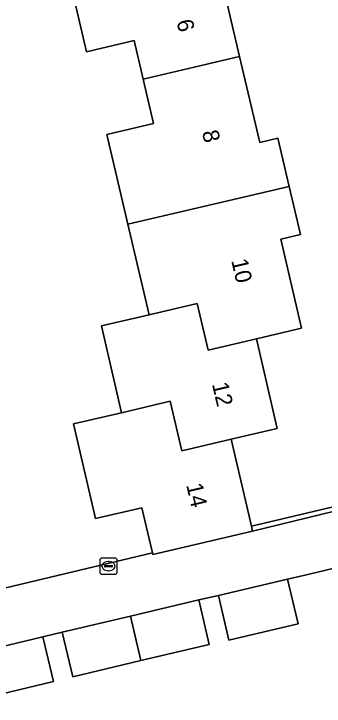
# Model space of a CAD drawing. Extents: x 158031 to 159244, y 380104 to 381214.
# Drawn here: x 159024 to 159042.99, y 380601.19 to 380643.49 of the extents above; entities that cross this region are included whole.
import ezdxf

# ---------------------------------------------------------------- set-up
doc = ezdxf.new("R2010")
doc.units = 0
for name, color, linetype in [('IMGEO_Erf', 7, 'Continuous'), ('IMGEO_Hek', 7, 'Continuous'), ('IMGEO_Kolk', 7, 'Continuous'), ('IMGEO_Muur', 7, 'Continuous'), ('IMGEO_Pand', 7, 'Continuous'), ('IMGEO_Pand_nummerreeks', 7, 'Continuous'), ('IMGEO_Voetpad_open', 7, 'Continuous')]:
    doc.layers.add(name, color=color, linetype=linetype)

msp = doc.modelspace()

# ---------------------------------------------------------------- linework, layer by layer
at = {"layer": 'IMGEO_Erf'}
for points in [[(159020.451, 380647.546), (159016.619, 380615.492), (159016.648, 380615.37), (159018.533, 380607.241), (159032.481, 380610.551), (159031.83, 380613.317), (159028.999, 380612.651), (159027.644, 380618.432), (159030.597, 380619.123), (159029.356, 380624.422), (159032.276, 380625.106), (159030.98, 380630.636), (159029.696, 380636.119), (159032.547, 380636.787), (159031.91, 380639.508), (159031.358, 380641.864), (159028.45, 380641.183), (159027.095, 380646.968)], [(159036.585, 380646.144), (159037.816, 380640.893), (159039.047, 380635.638), (159040.158, 380635.898), (159040.848, 380632.95), (159041.539, 380630.002), (159040.334, 380629.72), (159041.607, 380624.288), (159038.837, 380623.64), (159040.121, 380618.158), (159037.29, 380617.494), (159038.54, 380612.182), (159046.904, 380614.16)], [(159050.524, 380611.265), (159041.716, 380609.179), (159040.743, 380608.949), (159041.392, 380606.225), (159037.162, 380605.217), (159036.513, 380607.941), (159035.31, 380607.682), (159035.953, 380604.957), (159031.777, 380603.97), (159027.601, 380602.984), (159026.957, 380605.709), (159025.777, 380605.42), (159026.425, 380602.696), (159022.159, 380601.681), (159021.511, 380604.405), (159019.312, 380603.883), (159002.421, 380599.87)]]:
    msp.add_lwpolyline(points, dxfattribs=at)
at = {"layer": 'IMGEO_Hek'}
msp.add_lwpolyline([(159032.481, 380610.551), (159018.533, 380607.241), (159016.648, 380615.37)], dxfattribs=at)
at = {"layer": 'IMGEO_Kolk'}
for p, q in [((159029.291, 380609.317), (159029.291, 380610.169)), ((159029.366, 380610.243), (159030.218, 380610.243)), ((159029.779, 380610.023), (159029.804, 380610.023)), ((159030.292, 380610.169), (159030.292, 380609.317)), ((159029.55, 380609.737), (159029.55, 380609.749)), ((159029.988, 380609.7), (159029.59, 380609.7)), ((159029.593, 380609.786), (159029.991, 380609.786)), ((159030.034, 380609.749), (159030.034, 380609.737)), ((159030.218, 380609.243), (159029.366, 380609.243)), ((159029.802, 380609.463), (159029.777, 380609.463))]:
    msp.add_line(p, q, dxfattribs=at)
for points in [[(159029.291, 380609.317), (159029.291, 380610.169)], [(159029.366, 380610.243), (159030.218, 380610.243)], [(159030.292, 380610.169), (159030.292, 380609.317)], [(159030.218, 380609.243), (159029.366, 380609.243)]]:
    msp.add_lwpolyline(points, dxfattribs=at)
for centre, radius, start, end in [((159029.368, 380610.167), 0.0765, 91.552, 178.448), ((159029.368, 380610.167), 0.0765, 91.552, 178.448), ((159030.216, 380610.167), 0.0765, 1.552, 88.448), ((159030.216, 380610.167), 0.0765, 1.552, 88.448), ((159029.59, 380609.746), 0.0403, 85.8775, 175.7526), ((159029.587, 380609.736), 0.0366, 178.938, 274.7102), ((159029.991, 380609.743), 0.043, 264.8664, 352.4533), ((159029.995, 380609.748), 0.0386, 1.7309, 96.639), ((159029.368, 380609.319), 0.0765, 181.552, 268.448), ((159029.368, 380609.319), 0.0765, 181.552, 268.448), ((159030.216, 380609.319), 0.0765, 271.552, 358.448), ((159030.216, 380609.319), 0.0765, 271.552, 358.448)]:
    msp.add_arc(centre, radius, start, end, dxfattribs=at)
for centre, major_axis, ratio, start_param, end_param in [((159029.778, 380609.743), (-0.387, 0.002), 0.722429, 4.712389, 7.853982), ((159029.803, 380609.743), (-0.39, 0.002), 0.717154, 1.570796, 4.712389)]:
    msp.add_ellipse(centre, major_axis=major_axis, ratio=ratio, start_param=start_param, end_param=end_param, dxfattribs=at)
at = {"layer": 'IMGEO_Muur'}
msp.add_lwpolyline([(159038.54, 380612.182), (159038.609, 380611.888), (159046.96, 380613.927), (159046.904, 380614.16)], close=True, dxfattribs=at)
at = {"layer": 'IMGEO_Pand'}
for points in [[(159031.91, 380639.508), (159037.816, 380640.893), (159036.585, 380646.144), (159033.611, 380645.447), (159032.933, 380648.337), (159029.96, 380647.64), (159027.095, 380646.968), (159028.45, 380641.183), (159031.358, 380641.864)], [(159031.91, 380639.508), (159032.547, 380636.787), (159029.696, 380636.119), (159030.98, 380630.636), (159040.848, 380632.95), (159040.158, 380635.898), (159039.047, 380635.638), (159037.816, 380640.893)], [(159038.837, 380623.64), (159041.607, 380624.288), (159040.334, 380629.72), (159041.539, 380630.002), (159040.848, 380632.95), (159030.98, 380630.636), (159032.276, 380625.106), (159035.223, 380625.796), (159035.889, 380622.95)], [(159038.837, 380623.64), (159035.889, 380622.95), (159035.223, 380625.796), (159032.276, 380625.106), (159029.356, 380624.422), (159030.597, 380619.123), (159033.573, 380619.82), (159034.283, 380616.789), (159037.29, 380617.494), (159040.121, 380618.158)], [(159030.597, 380619.123), (159027.644, 380618.432), (159028.999, 380612.651), (159031.83, 380613.317), (159032.481, 380610.551), (159032.509, 380610.453), (159038.609, 380611.888), (159038.54, 380612.182), (159037.29, 380617.494), (159034.283, 380616.789), (159033.573, 380619.82)], [(159040.743, 380608.949), (159036.513, 380607.941), (159037.162, 380605.217), (159041.392, 380606.225)], [(159031.134, 380606.695), (159031.777, 380603.97), (159035.953, 380604.957), (159035.31, 380607.682)], [(159031.134, 380606.695), (159026.957, 380605.709), (159027.601, 380602.984), (159031.777, 380603.97)], [(159025.777, 380605.42), (159021.511, 380604.405), (159022.159, 380601.681), (159026.425, 380602.696)]]:
    msp.add_lwpolyline(points, close=True, dxfattribs=at)
at = {"layer": 'IMGEO_Voetpad_open'}
msp.add_lwpolyline([(159046.96, 380613.927), (159038.609, 380611.888), (159032.509, 380610.453), (159032.481, 380610.551), (159018.533, 380607.241), (159019.312, 380603.883), (159021.511, 380604.405), (159025.777, 380605.42), (159026.957, 380605.709), (159031.134, 380606.695), (159035.31, 380607.682), (159036.513, 380607.941), (159040.743, 380608.949), (159041.716, 380609.179), (159050.524, 380611.265)], dxfattribs=at)

# ---------------------------------------------------------------- texts
at = {"layer": 'IMGEO_Pand_nummerreeks'}
for s, rotation, p in [('6', 283.1937, (159033.944, 380643.038)), ('8', 282.8605, (159035.505, 380636.276)), ('10', 282.8605, (159037.299, 380628.423)), ('12', 283.1822, (159036.117, 380620.871)), ('14', 283.1935, (159034.543, 380614.702))]:
    msp.add_text(s, height=1, rotation=rotation, dxfattribs=at).set_placement(p)

doc.saveas('drawing.dxf')
